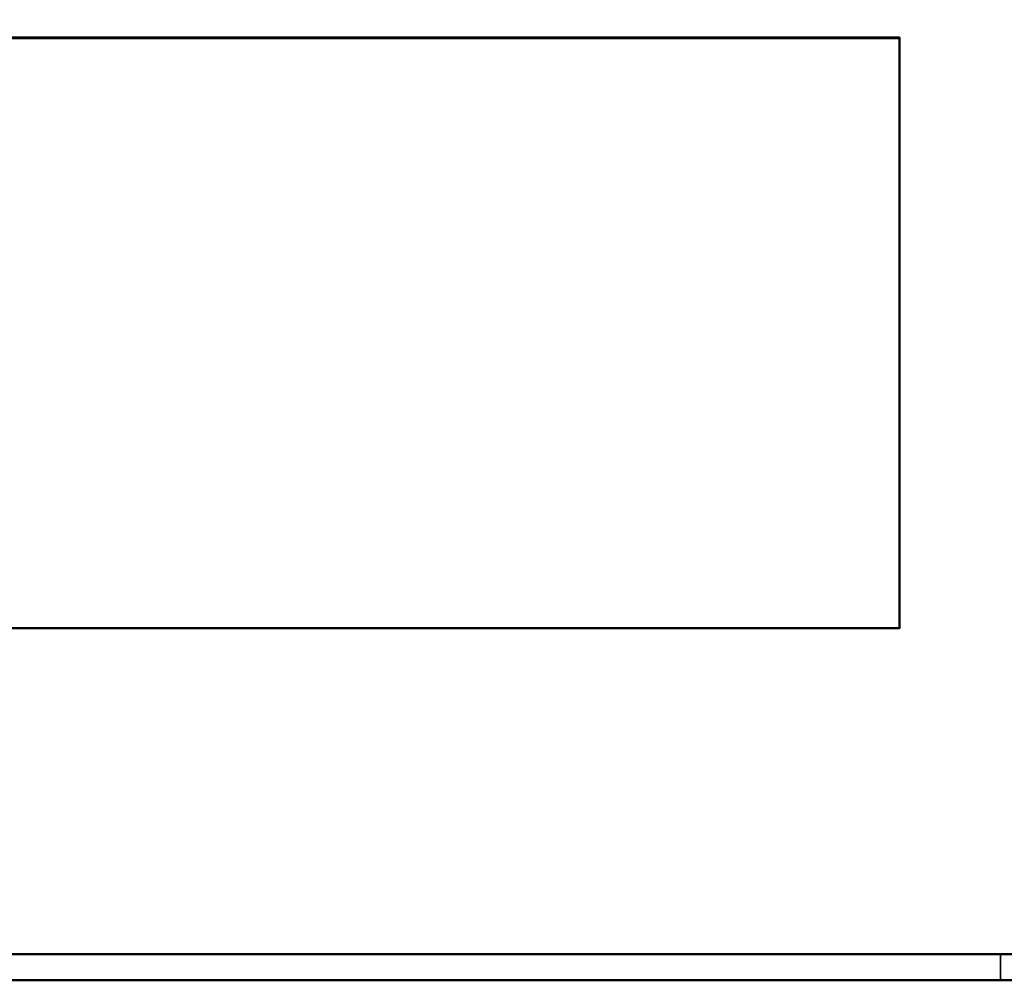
# Model space of a CAD drawing. Extents: x -350 to 540, y -53 to 541.
# Tile 409 of 569: x 168 to 356, y -53 to 130. Entities that reach past the tile are written whole.
import ezdxf

# ---------------------------------------------------------------- set-up
doc = ezdxf.new("R2010")
doc.units = 0
doc.layers.add('Rahmen', color=7, linetype='Continuous', lineweight=35, true_color=0x009900)
doc.layers.add('X_Bitmap', color=1, linetype='Continuous', lineweight=35, true_color=0xff0000)
picture_1 = doc.add_image_def('image1.jpg', size_in_pixel=(1192, 583))

msp = doc.modelspace()

# ---------------------------------------------------------------- linework, layer by layer
at = {"layer": 'Rahmen', "ltscale": 0.35}
msp.add_line((355.05, -53.32), (355.05, -48.32), dxfattribs=at)
at = {"layer": 'Rahmen', "lineweight": 50, "ltscale": 0.5}
for points in [[(540.05, -53.32), (540.05, 540.68), (-349.95, 540.68), (-349.95, -53.32), (190.05, -53.32), (440.05, -53.32), (540.05, -53.32)], [(535.05, -48.32), (535.05, 535.68), (-324.95, 535.68), (-324.95, -48.32), (185.05, -48.32), (435.05, -48.32), (535.05, -48.32)]]:
    msp.add_lwpolyline(points, close=True, dxfattribs=at)
at = {"layer": 'Rahmen', "color": 7, "lineweight": 50, "ltscale": 0.5}
msp.add_lwpolyline([(105.92, 126.53), (335.81, 126.53), (335.81, 13.89), (105.92, 13.89), (105.92, 126.53), (105.92, 126.53)], dxfattribs=at)

# ---------------------------------------------------------------- pictures from other files: only their frames are drawn
at = {"layer": 'X_Bitmap', "ltscale": 0.35}
image = msp.add_image(picture_1, insert=(105.92, 13.89), size_in_units=(229.88, 112.43), dxfattribs=at)
image.dxf.flags = 7

doc.saveas('drawing.dxf')
